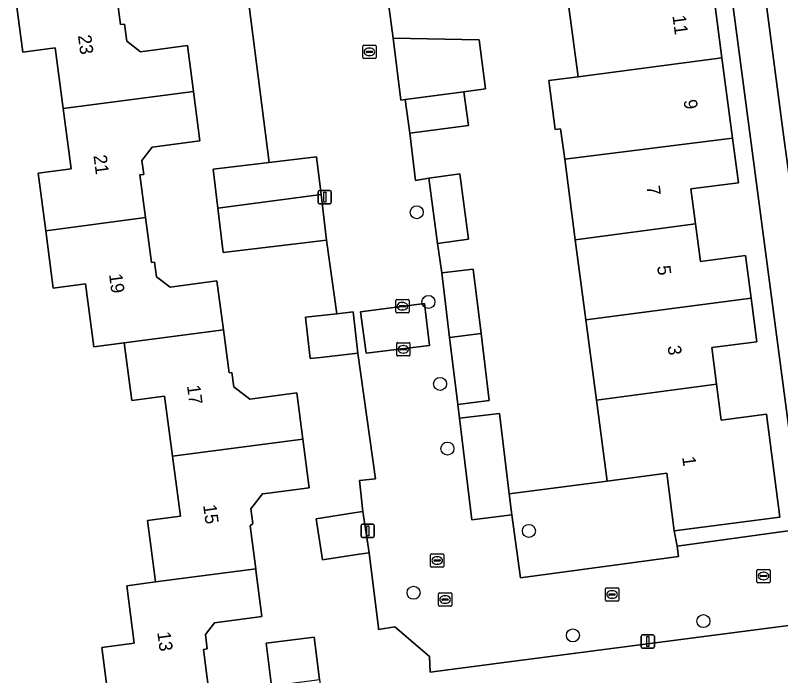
# Model space of a CAD drawing. Extents: x 161084 to 161928, y 385354 to 386522.
# Drawn here: x 161199.1 to 161256.7, y 385870.7 to 385920.4 of the extents above; entities that cross this region are included whole.
import ezdxf

# ---------------------------------------------------------------- set-up
doc = ezdxf.new("R2010")
doc.units = 0
for name, color, linetype in [('IMGEO_Boom', 7, 'Continuous'), ('IMGEO_Erf', 7, 'Continuous'), ('IMGEO_Kolk', 7, 'Continuous'), ('IMGEO_Lichtmast', 7, 'Continuous'), ('IMGEO_Pand', 7, 'Continuous'), ('IMGEO_Pand_nummerreeks', 7, 'Continuous'), ('IMGEO_Parkeervlak_open', 7, 'Continuous'), ('IMGEO_Rijbaan_lokaal_open', 7, 'Continuous'), ('IMGEO_Rioolput', 7, 'Continuous'), ('IMGEO_Voetpad_open', 7, 'Continuous')]:
    doc.layers.add(name, color=color, linetype=linetype)

msp = doc.modelspace()

# ---------------------------------------------------------------- linework, layer by layer
at = {"layer": 'IMGEO_Boom'}
for centre in [(161229.315, 385905.549), (161230.203, 385898.799), (161231.07, 385892.634), (161231.629, 385887.767), (161237.752, 385881.575), (161229.083, 385876.917), (161250.867, 385874.783), (161241.055, 385873.713)]:
    msp.add_circle(centre, 0.489, dxfattribs=at)
at = {"layer": 'IMGEO_Erf'}
for points in [[(161251.473, 385923.178), (161252.265, 385917.163), (161253.06, 385911.127), (161253.503, 385907.767), (161249.93, 385907.296), (161250.277, 385904.663), (161250.648, 385901.841), (161254.026, 385902.286), (161254.447, 385899.092), (161254.88, 385895.806), (161251.491, 385895.36), (161251.852, 385892.619), (161252.21, 385889.908), (161255.605, 385890.356), (161256.625, 385882.613), (161248.682, 385881.566), (161248.892, 385880.415), (161257.232, 385881.574), (161258.188, 385882.488), (161252.002, 385929.347)], [(161226.889, 385923.512), (161227.54, 385918.633), (161234.018, 385918.528), (161234.5, 385914.827), (161232.864, 385914.61), (161233.202, 385912.074), (161228.793, 385911.487), (161229.235, 385907.939), (161230.224, 385908.117), (161232.563, 385908.429), (161233.22, 385903.509), (161230.88, 385903.196), (161231.203, 385900.984), (161233.568, 385901.27), (161234.154, 385896.421), (161234.764, 385891.38), (161232.399, 385891.094), (161232.526, 385890.046), (161235.534, 385890.411), (161236.266, 385884.365), (161243.63, 385885.321), (161242.977, 385890.279), (161242.83, 385891.398), (161242.031, 385897.458), (161241.238, 385903.473), (161240.44, 385909.53), (161240.137, 385911.83), (161239.723, 385911.776), (161239.24, 385915.448), (161241.442, 385915.738), (161240.649, 385921.754)], [(161206.622, 385922.928), (161207.049, 385919.666), (161207.355, 385919.706), (161207.525, 385918.412), (161208.549, 385917.625), (161212.075, 385918.086), (161212.527, 385914.637), (161213.014, 385910.917), (161209.434, 385910.448), (161208.666, 385909.449), (161208.804, 385908.396), (161208.512, 385908.358), (161208.934, 385905.139), (161209.375, 385901.769), (161209.617, 385901.801), (161209.761, 385900.697), (161210.782, 385899.913), (161214.303, 385900.374), (161214.784, 385896.701), (161215.208, 385893.464), (161215.431, 385893.493), (161215.574, 385892.4), (161216.764, 385891.485), (161220.31, 385891.949), (161220.765, 385888.48), (161221.244, 385884.822), (161218.186, 385884.422), (161217.721, 385884.361), (161216.858, 385883.237), (161217.004, 385882.117), (161216.791, 385881.954), (161217.214, 385878.724), (161217.229, 385878.609), (161217.684, 385875.135), (161214.121, 385874.668), (161213.435, 385873.775), (161213.575, 385872.699), (161213.288, 385872.662), (161213.727, 385869.312)], [(161206.232, 385868.328), (161205.646, 385872.802), (161208.082, 385873.121), (161207.515, 385877.45), (161209.691, 385877.736), (161209.639, 385878.136), (161209.086, 385882.362), (161211.551, 385882.685), (161210.96, 385887.198), (161210.369, 385891.709), (161207.905, 385891.386), (161207.337, 385895.726), (161205.047, 385895.427), (161204.429, 385900.149), (161201.998, 385899.83), (161201.432, 385904.155), (161200.866, 385908.478), (161203.333, 385908.801), (161202.737, 385913.352), (161202.14, 385917.907), (161199.713, 385917.59), (161199.143, 385921.945)], [(161257.475, 385874.49), (161236.064, 385871.703), (161230.331, 385870.957), (161230.27, 385872.118), (161227.681, 385874.351), (161226.449, 385874.167), (161226.437, 385874.268), (161225.75, 385879.929), (161224.98, 385879.81), (161222.246, 385879.386), (161221.767, 385882.485), (161224.58, 385882.921), (161225.271, 385883.028), (161225.028, 385885.369), (161226.226, 385885.486), (161224.887, 385894.944), (161222.093, 385894.625), (161221.318, 385894.537), (161220.964, 385897.646), (161223.307, 385897.913), (161222.544, 385903.44), (161214.771, 385902.512), (161214.372, 385905.852), (161214.021, 385908.786), (161218.236, 385909.289), (161216.73, 385921.061)]]:
    msp.add_lwpolyline(points, dxfattribs=at)
msp.add_lwpolyline([(161221.614, 385873.575), (161222.017, 385870.4), (161222.411, 385867.294), (161218.802, 385866.836), (161218.41, 385869.927), (161218.005, 385873.117)], close=True, dxfattribs=at)
at = {"layer": 'IMGEO_Kolk'}
for p, q in [((161225.266, 385917.187), (161225.266, 385918.039)), ((161225.341, 385918.113), (161226.193, 385918.113)), ((161226.267, 385918.039), (161226.267, 385917.187)), ((161225.525, 385917.607), (161225.525, 385917.619)), ((161225.963, 385917.57), (161225.565, 385917.57)), ((161225.568, 385917.656), (161225.966, 385917.656)), ((161225.754, 385917.893), (161225.779, 385917.893)), ((161226.009, 385917.619), (161226.009, 385917.607)), ((161226.193, 385917.113), (161225.341, 385917.113)), ((161225.777, 385917.333), (161225.752, 385917.333)), ((161227.814, 385898.976), (161228.666, 385898.976)), ((161227.739, 385898.05), (161227.739, 385898.902)), ((161227.998, 385898.47), (161227.998, 385898.482)), ((161228.436, 385898.433), (161228.038, 385898.433)), ((161228.041, 385898.519), (161228.439, 385898.519)), ((161228.227, 385898.756), (161228.252, 385898.756)), ((161228.482, 385898.482), (161228.482, 385898.47)), ((161228.74, 385898.902), (161228.74, 385898.05)), ((161228.666, 385897.976), (161227.814, 385897.976)), ((161228.25, 385898.196), (161228.225, 385898.196)), ((161227.811, 385894.808), (161227.811, 385895.66)), ((161227.886, 385895.734), (161228.738, 385895.734)), ((161228.299, 385895.514), (161228.324, 385895.514)), ((161228.812, 385895.66), (161228.812, 385894.808)), ((161228.07, 385895.228), (161228.07, 385895.24)), ((161228.508, 385895.191), (161228.11, 385895.191)), ((161228.113, 385895.277), (161228.511, 385895.277)), ((161228.322, 385894.954), (161228.297, 385894.954)), ((161228.554, 385895.24), (161228.554, 385895.228)), ((161228.738, 385894.734), (161227.886, 385894.734)), ((161230.357, 385878.919), (161230.357, 385879.771)), ((161230.432, 385879.845), (161231.284, 385879.845)), ((161230.659, 385879.388), (161231.057, 385879.388)), ((161230.845, 385879.625), (161230.87, 385879.625)), ((161231.358, 385879.771), (161231.358, 385878.919)), ((161231.284, 385878.845), (161230.432, 385878.845)), ((161230.616, 385879.339), (161230.616, 385879.351)), ((161231.054, 385879.302), (161230.656, 385879.302)), ((161230.868, 385879.065), (161230.843, 385879.065)), ((161231.1, 385879.351), (161231.1, 385879.339)), ((161254.887, 385877.751), (161254.887, 385878.603)), ((161254.962, 385878.677), (161255.814, 385878.677)), ((161255.375, 385878.457), (161255.4, 385878.457)), ((161255.888, 385878.603), (161255.888, 385877.751)), ((161255.814, 385877.677), (161254.962, 385877.677)), ((161255.146, 385878.171), (161255.146, 385878.183)), ((161255.584, 385878.134), (161255.186, 385878.134)), ((161255.189, 385878.22), (161255.587, 385878.22)), ((161255.398, 385877.897), (161255.373, 385877.897)), ((161255.63, 385878.183), (161255.63, 385878.171)), ((161243.5, 385876.364), (161243.5, 385877.216)), ((161243.575, 385877.29), (161244.427, 385877.29)), ((161244.501, 385877.216), (161244.501, 385876.364)), ((161243.759, 385876.784), (161243.759, 385876.796)), ((161244.197, 385876.747), (161243.799, 385876.747)), ((161243.802, 385876.833), (161244.2, 385876.833)), ((161244.011, 385876.51), (161243.986, 385876.51)), ((161243.988, 385877.07), (161244.013, 385877.07)), ((161244.243, 385876.796), (161244.243, 385876.784)), ((161244.427, 385876.29), (161243.575, 385876.29))]:
    msp.add_line(p, q, dxfattribs=at)
for points in [[(161225.266, 385917.187), (161225.266, 385918.039)], [(161225.341, 385918.113), (161226.193, 385918.113)], [(161226.267, 385918.039), (161226.267, 385917.187)], [(161226.193, 385917.113), (161225.341, 385917.113)], [(161227.814, 385898.976), (161228.666, 385898.976)], [(161227.739, 385898.05), (161227.739, 385898.902)], [(161228.74, 385898.902), (161228.74, 385898.05)], [(161228.666, 385897.976), (161227.814, 385897.976)], [(161227.811, 385894.808), (161227.811, 385895.66)], [(161227.886, 385895.734), (161228.738, 385895.734)], [(161228.812, 385895.66), (161228.812, 385894.808)], [(161228.738, 385894.734), (161227.886, 385894.734)], [(161230.357, 385878.919), (161230.357, 385879.771)], [(161230.432, 385879.845), (161231.284, 385879.845)], [(161231.358, 385879.771), (161231.358, 385878.919)], [(161231.284, 385878.845), (161230.432, 385878.845)], [(161254.887, 385877.751), (161254.887, 385878.603)], [(161254.962, 385878.677), (161255.814, 385878.677)], [(161255.888, 385878.603), (161255.888, 385877.751)], [(161255.814, 385877.677), (161254.962, 385877.677)], [(161243.5, 385876.364), (161243.5, 385877.216)], [(161243.575, 385877.29), (161244.427, 385877.29)], [(161244.501, 385877.216), (161244.501, 385876.364)], [(161244.427, 385876.29), (161243.575, 385876.29)]]:
    msp.add_lwpolyline(points, dxfattribs=at)
for centre, radius, start, end in [((161225.343, 385918.037), 0.0765, 91.55205, 178.44795), ((161225.343, 385918.037), 0.0765, 91.55205, 178.44795), ((161226.191, 385918.037), 0.0765, 1.55205, 88.44795), ((161226.191, 385918.037), 0.0765, 1.55205, 88.44795), ((161225.565, 385917.616), 0.0403, 85.87752, 175.75265), ((161225.562, 385917.606), 0.0366, 178.93798, 274.71019), ((161225.966, 385917.613), 0.043, 264.86636, 352.45326), ((161225.97, 385917.618), 0.0386, 1.73085, 96.63898), ((161225.343, 385917.189), 0.0765, 181.55205, 268.44795), ((161225.343, 385917.189), 0.0765, 181.55205, 268.44795), ((161226.191, 385917.189), 0.0765, 271.55205, 358.44795), ((161226.191, 385917.189), 0.0765, 271.55205, 358.44795), ((161227.816, 385898.9), 0.0765, 91.55205, 178.44795), ((161227.816, 385898.9), 0.0765, 91.55205, 178.44795), ((161228.664, 385898.9), 0.0765, 1.55205, 88.44795), ((161228.664, 385898.9), 0.0765, 1.55205, 88.44795), ((161228.038, 385898.479), 0.0403, 85.87752, 175.75265), ((161228.035, 385898.469), 0.0366, 178.93798, 274.71019), ((161228.439, 385898.476), 0.043, 264.86636, 352.45326), ((161228.443, 385898.481), 0.0386, 1.73085, 96.63898), ((161227.816, 385898.052), 0.0765, 181.55205, 268.44795), ((161227.816, 385898.052), 0.0765, 181.55205, 268.44795), ((161228.664, 385898.052), 0.0765, 271.55205, 358.44795), ((161228.664, 385898.052), 0.0765, 271.55205, 358.44795), ((161227.888, 385895.658), 0.0765, 91.55205, 178.44795), ((161227.888, 385895.658), 0.0765, 91.55205, 178.44795), ((161228.736, 385895.658), 0.0765, 1.55205, 88.44795), ((161228.736, 385895.658), 0.0765, 1.55205, 88.44795), ((161228.11, 385895.237), 0.0403, 85.87752, 175.75265), ((161228.107, 385895.227), 0.0366, 178.93798, 274.71019), ((161228.511, 385895.234), 0.043, 264.86636, 352.45326), ((161228.515, 385895.239), 0.0386, 1.73085, 96.63898), ((161227.888, 385894.81), 0.0765, 181.55205, 268.44795), ((161227.888, 385894.81), 0.0765, 181.55205, 268.44795), ((161228.736, 385894.81), 0.0765, 271.55205, 358.44795), ((161228.736, 385894.81), 0.0765, 271.55205, 358.44795), ((161230.434, 385879.769), 0.0765, 91.55205, 178.44795), ((161230.434, 385879.769), 0.0765, 91.55205, 178.44795), ((161230.656, 385879.348), 0.0403, 85.87752, 175.75265), ((161231.061, 385879.35), 0.0386, 1.73085, 96.63898), ((161231.282, 385879.769), 0.0765, 1.55205, 88.44795), ((161231.282, 385879.769), 0.0765, 1.55205, 88.44795), ((161230.434, 385878.921), 0.0765, 181.55205, 268.44795), ((161230.434, 385878.921), 0.0765, 181.55205, 268.44795), ((161230.653, 385879.338), 0.0366, 178.93798, 274.71019), ((161231.057, 385879.345), 0.043, 264.86636, 352.45326), ((161231.282, 385878.921), 0.0765, 271.55205, 358.44795), ((161231.282, 385878.921), 0.0765, 271.55205, 358.44795), ((161254.964, 385878.601), 0.0765, 91.55205, 178.44795), ((161254.964, 385878.601), 0.0765, 91.55205, 178.44795), ((161255.812, 385878.601), 0.0765, 1.55205, 88.44795), ((161255.812, 385878.601), 0.0765, 1.55205, 88.44795), ((161254.964, 385877.753), 0.0765, 181.55205, 268.44795), ((161254.964, 385877.753), 0.0765, 181.55205, 268.44795), ((161255.186, 385878.18), 0.0403, 85.87752, 175.75265), ((161255.183, 385878.17), 0.0366, 178.93798, 274.71019), ((161255.587, 385878.177), 0.043, 264.86636, 352.45326), ((161255.591, 385878.182), 0.0386, 1.73085, 96.63898), ((161255.812, 385877.753), 0.0765, 271.55205, 358.44795), ((161255.812, 385877.753), 0.0765, 271.55205, 358.44795), ((161243.577, 385877.214), 0.0765, 91.55205, 178.44795), ((161243.577, 385877.214), 0.0765, 91.55205, 178.44795), ((161244.425, 385877.214), 0.0765, 1.55205, 88.44795), ((161244.425, 385877.214), 0.0765, 1.55205, 88.44795), ((161243.799, 385876.793), 0.0403, 85.87752, 175.75265), ((161243.796, 385876.783), 0.0366, 178.93798, 274.71019), ((161244.2, 385876.79), 0.043, 264.86636, 352.45326), ((161244.204, 385876.795), 0.0386, 1.73085, 96.63898), ((161243.577, 385876.366), 0.0765, 181.55205, 268.44795), ((161243.577, 385876.366), 0.0765, 181.55205, 268.44795), ((161244.425, 385876.366), 0.0765, 271.55205, 358.44795), ((161244.425, 385876.366), 0.0765, 271.55205, 358.44795)]:
    msp.add_arc(centre, radius, start, end, dxfattribs=at)
for centre, major_axis, ratio, start_param, end_param in [((161225.753, 385917.613), (-0.387, 0.002), 0.722429, 4.712389, 7.853982), ((161225.778, 385917.613), (-0.39, 0.002), 0.717154, 1.570796, 4.712389), ((161228.226, 385898.476), (-0.387, 0.002), 0.722429, 4.712389, 7.853982), ((161228.251, 385898.476), (-0.39, 0.002), 0.717154, 1.570796, 4.712389), ((161228.298, 385895.234), (-0.387, 0.002), 0.722429, 4.712389, 7.853982), ((161228.323, 385895.234), (-0.39, 0.002), 0.717154, 1.570796, 4.712389), ((161230.844, 385879.345), (-0.387, 0.002), 0.722429, 4.712389, 7.853982), ((161230.869, 385879.345), (-0.39, 0.002), 0.717154, 1.570796, 4.712389), ((161255.374, 385878.177), (-0.387, 0.002), 0.722429, 4.712389, 7.853982), ((161255.399, 385878.177), (-0.39, 0.002), 0.717154, 1.570796, 4.712389), ((161243.987, 385876.79), (-0.387, 0.002), 0.722429, 4.712389, 7.853982), ((161244.012, 385876.79), (-0.39, 0.002), 0.717154, 1.570796, 4.712389)]:
    msp.add_ellipse(centre, major_axis=major_axis, ratio=ratio, start_param=start_param, end_param=end_param, dxfattribs=at)
at = {"layer": 'IMGEO_Lichtmast'}
for p, q in [((161221.906, 385906.281), (161221.906, 385907.081)), ((161221.906, 385907.081), (161221.906, 385906.281)), ((161222.006, 385907.181), (161222.796, 385907.181)), ((161222.796, 385907.181), (161222.006, 385907.181)), ((161222.896, 385907.081), (161222.896, 385906.281)), ((161222.896, 385906.281), (161222.896, 385907.081)), ((161222.796, 385906.181), (161222.006, 385906.181)), ((161222.006, 385906.181), (161222.796, 385906.181)), ((161225.141, 385881.178), (161225.141, 385881.978)), ((161225.141, 385881.978), (161225.141, 385881.178)), ((161225.241, 385882.078), (161226.031, 385882.078)), ((161226.031, 385882.078), (161225.241, 385882.078)), ((161226.131, 385881.978), (161226.131, 385881.178)), ((161226.131, 385881.178), (161226.131, 385881.978)), ((161226.031, 385881.078), (161225.241, 385881.078)), ((161225.241, 385881.078), (161226.031, 385881.078)), ((161246.192, 385872.841), (161246.192, 385873.641)), ((161246.192, 385873.641), (161246.192, 385872.841)), ((161246.292, 385873.741), (161247.082, 385873.741)), ((161247.082, 385873.741), (161246.292, 385873.741)), ((161247.182, 385873.641), (161247.182, 385872.841)), ((161247.182, 385872.841), (161247.182, 385873.641)), ((161247.082, 385872.741), (161246.292, 385872.741)), ((161246.292, 385872.741), (161247.082, 385872.741))]:
    msp.add_line(p, q, dxfattribs=at)
for points in [[(161222.326, 385907.056), (161222.476, 385907.056), (161222.476, 385906.306), (161222.326, 385906.306), (161222.326, 385907.056)], [(161225.561, 385881.953), (161225.711, 385881.953), (161225.711, 385881.203), (161225.561, 385881.203), (161225.561, 385881.953)], [(161246.612, 385873.616), (161246.762, 385873.616), (161246.762, 385872.866), (161246.612, 385872.866), (161246.612, 385873.616)]]:
    msp.add_lwpolyline(points, dxfattribs=at)
for centre, start, end in [((161222.006, 385907.081), 90, 180), ((161222.006, 385907.081), 90, 180), ((161222.796, 385907.081), 0, 90), ((161222.796, 385907.081), 360, 90), ((161222.006, 385906.281), 180, 270), ((161222.006, 385906.281), 180, 270), ((161222.796, 385906.281), 270, 0), ((161222.796, 385906.281), 270, 0), ((161225.241, 385881.978), 90, 180), ((161225.241, 385881.978), 90, 180), ((161226.031, 385881.978), 0, 90), ((161226.031, 385881.978), 360, 90), ((161225.241, 385881.178), 180, 270), ((161225.241, 385881.178), 180, 270), ((161226.031, 385881.178), 270, 0), ((161226.031, 385881.178), 270, 0), ((161246.292, 385873.641), 90, 180), ((161246.292, 385873.641), 90, 180), ((161247.082, 385873.641), 0, 90), ((161247.082, 385873.641), 360, 90), ((161246.292, 385872.841), 180, 270), ((161246.292, 385872.841), 180, 270), ((161247.082, 385872.841), 270, 0), ((161247.082, 385872.841), 270, 0)]:
    msp.add_arc(centre, 0.1, start, end, dxfattribs=at)
at = {"layer": 'IMGEO_Pand'}
for points in [[(161241.442, 385915.738), (161252.265, 385917.163), (161251.473, 385923.178), (161240.649, 385921.754)], [(161202.737, 385913.352), (161212.527, 385914.637), (161212.075, 385918.086), (161208.549, 385917.625), (161207.525, 385918.412), (161207.355, 385919.706), (161207.049, 385919.666), (161206.622, 385922.928), (161199.143, 385921.945), (161199.713, 385917.59), (161202.14, 385917.907)], [(161234.018, 385918.528), (161227.54, 385918.633), (161228.127, 385913.981), (161228.454, 385914.029), (161232.864, 385914.61), (161234.5, 385914.827)], [(161239.24, 385915.448), (161239.723, 385911.776), (161240.137, 385911.83), (161240.44, 385909.53), (161253.06, 385911.127), (161252.265, 385917.163), (161241.442, 385915.738)], [(161202.737, 385913.352), (161203.333, 385908.801), (161200.866, 385908.478), (161201.432, 385904.155), (161208.934, 385905.139), (161208.512, 385908.358), (161208.804, 385908.396), (161208.666, 385909.449), (161209.434, 385910.448), (161213.014, 385910.917), (161212.527, 385914.637)], [(161228.793, 385911.487), (161233.202, 385912.074), (161232.864, 385914.61), (161228.454, 385914.029)], [(161241.238, 385903.473), (161250.277, 385904.663), (161249.93, 385907.296), (161253.503, 385907.767), (161253.06, 385911.127), (161240.44, 385909.53)], [(161218.236, 385909.289), (161214.021, 385908.786), (161214.372, 385905.852), (161222.134, 385906.87), (161221.795, 385909.714)], [(161230.88, 385903.196), (161233.22, 385903.509), (161232.563, 385908.429), (161230.224, 385908.117)], [(161222.134, 385906.87), (161214.372, 385905.852), (161214.771, 385902.512), (161222.544, 385903.44)], [(161201.432, 385904.155), (161201.998, 385899.83), (161204.429, 385900.149), (161205.047, 385895.427), (161207.337, 385895.726), (161214.784, 385896.701), (161214.303, 385900.374), (161210.782, 385899.913), (161209.761, 385900.697), (161209.617, 385901.801), (161209.375, 385901.769), (161208.934, 385905.139)], [(161241.238, 385903.473), (161242.031, 385897.458), (161254.447, 385899.092), (161254.026, 385902.286), (161250.648, 385901.841), (161250.277, 385904.663)], [(161231.792, 385896.111), (161234.154, 385896.421), (161233.568, 385901.27), (161231.203, 385900.984)], [(161251.852, 385892.619), (161251.491, 385895.36), (161254.88, 385895.806), (161254.447, 385899.092), (161242.031, 385897.458), (161242.83, 385891.398)], [(161224.533, 385898.053), (161223.307, 385897.913), (161220.964, 385897.646), (161221.318, 385894.537), (161222.093, 385894.625), (161224.887, 385894.944)], [(161220.765, 385888.48), (161220.31, 385891.949), (161216.764, 385891.485), (161215.574, 385892.4), (161215.431, 385893.493), (161215.208, 385893.464), (161214.784, 385896.701), (161207.337, 385895.726), (161207.905, 385891.386), (161210.369, 385891.709), (161210.96, 385887.198)], [(161232.399, 385891.094), (161234.764, 385891.38), (161234.154, 385896.421), (161231.792, 385896.111)], [(161248.109, 385885.911), (161248.682, 385881.566), (161256.625, 385882.613), (161255.605, 385890.356), (161252.21, 385889.908), (161251.852, 385892.619), (161242.83, 385891.398), (161242.977, 385890.279), (161243.63, 385885.321)], [(161235.534, 385890.411), (161232.526, 385890.046), (161233.451, 385882.409), (161236.459, 385882.773), (161236.266, 385884.365)], [(161216.858, 385883.237), (161217.721, 385884.361), (161218.186, 385884.422), (161221.244, 385884.822), (161220.765, 385888.48), (161210.96, 385887.198), (161211.551, 385882.685), (161209.086, 385882.362), (161209.639, 385878.136), (161209.691, 385877.736), (161217.214, 385878.724), (161216.791, 385881.954), (161217.004, 385882.117)], [(161225.271, 385883.028), (161224.58, 385882.921), (161221.767, 385882.485), (161222.246, 385879.386), (161224.98, 385879.81), (161225.75, 385879.929)], [(161213.435, 385873.775), (161214.121, 385874.668), (161217.684, 385875.135), (161217.229, 385878.609), (161217.214, 385878.724), (161209.691, 385877.736), (161207.515, 385877.45), (161208.082, 385873.121), (161205.646, 385872.802), (161206.232, 385868.328), (161213.727, 385869.312), (161213.288, 385872.662), (161213.575, 385872.699)], [(161222.017, 385870.4), (161221.614, 385873.575), (161218.005, 385873.117), (161218.41, 385869.927)]]:
    msp.add_lwpolyline(points, close=True, dxfattribs=at)
at = {"layer": 'IMGEO_Parkeervlak_open'}
msp.add_lwpolyline([(161248.109, 385885.911), (161243.63, 385885.321), (161236.266, 385884.365), (161236.459, 385882.773), (161237.119, 385878.043), (161237.284, 385878.065), (161249.002, 385879.635), (161248.892, 385880.415), (161248.682, 385881.566)], close=True, dxfattribs=at)
at = {"layer": 'IMGEO_Rijbaan_lokaal_open'}
for points in [[(161248.067, 385978.597), (161256.871, 385911.557), (161257.309, 385908.263), (161258.033, 385902.817), (161258.922, 385896.131), (161260.168, 385886.756), (161260.415, 385885.391), (161260.782, 385884.053), (161261.033, 385883.337), (161261.516, 385882.059), (161262.143, 385880.777), (161262.923, 385879.579), (161263.827, 385878.528), (161264.804, 385877.517), (161265.77, 385876.664), (161266.781, 385875.85), (161267.827, 385875.24), (161268.907, 385874.769), (161270.024, 385874.279), (161271.217, 385873.952), (161271.458, 385873.896), (161276.452, 385872.742), (161278.079, 385879.424), (161273.199, 385880.655)], [(161257.232, 385881.574), (161248.892, 385880.415), (161249.002, 385879.635), (161237.284, 385878.065), (161237.119, 385878.043), (161236.459, 385882.773), (161233.451, 385882.409), (161232.526, 385890.046), (161232.399, 385891.094), (161231.792, 385896.111), (161231.203, 385900.984), (161230.88, 385903.196), (161230.224, 385908.117), (161229.235, 385907.939), (161228.793, 385911.487), (161228.454, 385914.029), (161228.127, 385913.981), (161227.54, 385918.633), (161226.889, 385923.512)], [(161216.73, 385921.061), (161218.236, 385909.289), (161221.795, 385909.714), (161222.134, 385906.87), (161222.544, 385903.44), (161223.307, 385897.913), (161224.533, 385898.053), (161224.887, 385894.944), (161226.226, 385885.486), (161225.028, 385885.369), (161225.271, 385883.028), (161225.75, 385879.929), (161226.437, 385874.268), (161226.449, 385874.167), (161227.681, 385874.351), (161230.27, 385872.118), (161230.331, 385870.957), (161236.064, 385871.703), (161257.475, 385874.49)]]:
    msp.add_lwpolyline(points, dxfattribs=at)
for points in [[(161230.29, 385895.511), (161225.51, 385894.935), (161225.103, 385898.065), (161229.911, 385898.671)], [(161229.911, 385898.671), (161225.103, 385898.065), (161225.51, 385894.935), (161230.29, 385895.511)]]:
    msp.add_lwpolyline(points, close=True, dxfattribs=at)
at = {"layer": 'IMGEO_Rioolput'}
for p, q in [((161230.951, 385875.987), (161230.951, 385876.839)), ((161231.026, 385876.913), (161231.878, 385876.913)), ((161231.439, 385876.693), (161231.464, 385876.693)), ((161231.952, 385876.839), (161231.952, 385875.987)), ((161231.21, 385876.407), (161231.21, 385876.419)), ((161231.648, 385876.37), (161231.25, 385876.37)), ((161231.253, 385876.456), (161231.651, 385876.456)), ((161231.462, 385876.133), (161231.437, 385876.133)), ((161231.694, 385876.419), (161231.694, 385876.407)), ((161231.878, 385875.913), (161231.026, 385875.913))]:
    msp.add_line(p, q, dxfattribs=at)
for points in [[(161230.951, 385875.987), (161230.951, 385876.839)], [(161231.026, 385876.913), (161231.878, 385876.913)], [(161231.952, 385876.839), (161231.952, 385875.987)], [(161231.878, 385875.913), (161231.026, 385875.913)]]:
    msp.add_lwpolyline(points, dxfattribs=at)
for centre, radius, start, end in [((161231.028, 385876.837), 0.0765, 91.55205, 178.44795), ((161231.028, 385876.837), 0.0765, 91.55205, 178.44795), ((161231.876, 385876.837), 0.0765, 1.55205, 88.44795), ((161231.876, 385876.837), 0.0765, 1.55205, 88.44795), ((161231.028, 385875.989), 0.0765, 181.55205, 268.44795), ((161231.028, 385875.989), 0.0765, 181.55205, 268.44795), ((161231.25, 385876.416), 0.0403, 85.87752, 175.75265), ((161231.247, 385876.406), 0.0366, 178.93798, 274.71019), ((161231.651, 385876.413), 0.043, 264.86636, 352.45326), ((161231.655, 385876.418), 0.0386, 1.73085, 96.63898), ((161231.876, 385875.989), 0.0765, 271.55205, 358.44795), ((161231.876, 385875.989), 0.0765, 271.55205, 358.44795)]:
    msp.add_arc(centre, radius, start, end, dxfattribs=at)
for centre, major_axis, ratio, start_param, end_param in [((161231.438, 385876.413), (-0.387, 0.002), 0.722429, 4.712389, 7.853982), ((161231.463, 385876.413), (-0.39, 0.002), 0.717154, 1.570796, 4.712389)]:
    msp.add_ellipse(centre, major_axis=major_axis, ratio=ratio, start_param=start_param, end_param=end_param, dxfattribs=at)
at = {"layer": 'IMGEO_Voetpad_open'}
msp.add_lwpolyline([(161248.067, 385978.597), (161247.586, 385978.531), (161246.916, 385983.683), (161245.002, 385983.429), (161245.764, 385976.325), (161247.222, 385965.488), (161249.386, 385949.483), (161252.002, 385929.347), (161258.188, 385882.488), (161259.346, 385874.464), (161263.827, 385878.528), (161262.923, 385879.579), (161262.143, 385880.777), (161261.516, 385882.059), (161261.033, 385883.337), (161260.782, 385884.053), (161260.415, 385885.391), (161260.168, 385886.756), (161258.922, 385896.131), (161258.033, 385902.817), (161257.309, 385908.263), (161256.871, 385911.557)], close=True, dxfattribs=at)

# ---------------------------------------------------------------- texts
at = {"layer": 'IMGEO_Pand_nummerreeks'}
for s, rotation, p in [('11', 277.50588, (161248.54, 385920.323)), ('23', 277.45946, (161203.849, 385918.838)), ('9', 277.50588, (161249.376, 385913.974)), ('21', 277.46189, (161205.013, 385909.814)), ('7', 277.46913, (161246.593, 385907.497)), ('5', 277.46913, (161247.382, 385901.484)), ('19', 277.46189, (161206.184, 385900.873)), ('3', 277.46913, (161248.17, 385895.471)), ('17', 277.69817, (161212.043, 385892.496)), ('1', 277.51271, (161249.269, 385887.123)), ('15', 277.70034, (161213.258, 385883.508)), ('13', 277.4597, (161209.813, 385873.937))]:
    msp.add_text(s, height=1, rotation=rotation, dxfattribs=at).set_placement(p)

doc.saveas('drawing.dxf')
